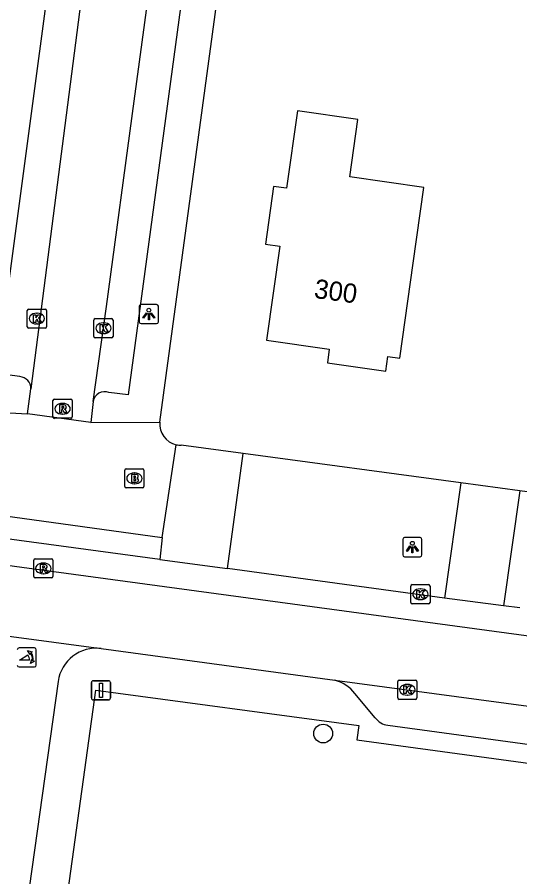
# Model space of a CAD drawing. Extents: x 161696 to 162377, y 380761 to 381673.
# Drawn here: x 161894.44 to 161920.64, y 380807.88 to 380852.72 of the extents above; entities that cross this region are included whole.
import ezdxf

# ---------------------------------------------------------------- set-up
doc = ezdxf.new("R2010")
doc.units = 0
for name, color, linetype in [('IMGEO_Boom', 7, 'Continuous'), ('IMGEO_Brandkraan', 7, 'Continuous'), ('IMGEO_Fietspad_gesloten', 7, 'Continuous'), ('IMGEO_Kolk', 7, 'Continuous'), ('IMGEO_Lichtpunt', 7, 'Continuous'), ('IMGEO_Pand', 7, 'Continuous'), ('IMGEO_Pand_nummerreeks', 7, 'Continuous'), ('IMGEO_Poller', 7, 'Continuous'), ('IMGEO_Rijbaan_lokaal_gesloten', 7, 'Continuous'), ('IMGEO_Rijbaan_lokaal_open', 7, 'Continuous'), ('IMGEO_Rioolput', 7, 'Continuous'), ('IMGEO_Verkeersbordpaal', 7, 'Continuous'), ('IMGEO_Voetpad_open', 7, 'Continuous')]:
    doc.layers.add(name, color=color, linetype=linetype)

msp = doc.modelspace()

# ---------------------------------------------------------------- linework, layer by layer
at = {"layer": 'IMGEO_Boom'}
msp.add_circle((161910.395, 380815.354), 0.489, dxfattribs=at)
at = {"layer": 'IMGEO_Brandkraan'}
for p, q in [((161900.053, 380828.238), (161900.053, 380829.09)), ((161900.128, 380829.164), (161900.98, 380829.164)), ((161900.541, 380828.944), (161900.566, 380828.944)), ((161901.054, 380829.09), (161901.054, 380828.238)), ((161900.564, 380828.384), (161900.539, 380828.384)), ((161900.98, 380828.164), (161900.128, 380828.164))]:
    msp.add_line(p, q, dxfattribs=at)
for points in [[(161900.053, 380828.238), (161900.053, 380829.09)], [(161900.128, 380829.164), (161900.98, 380829.164)], [(161900.401, 380828.864), (161900.401, 380828.464), (161900.614, 380828.464)], [(161900.632, 380828.864), (161900.401, 380828.864)], [(161900.58, 380828.783), (161900.526, 380828.783), (161900.526, 380828.707)], [(161901.054, 380829.09), (161901.054, 380828.238)], [(161900.526, 380828.707), (161900.579, 380828.707)], [(161900.588, 380828.631), (161900.526, 380828.631), (161900.526, 380828.55)], [(161900.526, 380828.55), (161900.588, 380828.55)], [(161900.98, 380828.164), (161900.128, 380828.164)]]:
    msp.add_lwpolyline(points, dxfattribs=at)
for centre, radius, start, end in [((161900.13, 380829.088), 0.0765, 91.552, 178.448), ((161900.13, 380829.088), 0.0765, 91.552, 178.448), ((161900.581, 380828.745), 0.0379, 267.8285, 90.9355), ((161900.636, 380828.719), 0.145, 59.4692, 91.5367), ((161900.661, 380828.766), 0.0922, 285.5137, 58.1501), ((161900.978, 380829.088), 0.0765, 1.552, 88.448), ((161900.978, 380829.088), 0.0765, 1.552, 88.448), ((161900.589, 380828.59), 0.0404, 269.8759, 90.5077), ((161900.62, 380828.715), 0.251, 268.6676, 293.5347), ((161900.666, 380828.574), 0.105, 301.3115, 78.989), ((161900.13, 380828.24), 0.0765, 181.552, 268.448), ((161900.13, 380828.24), 0.0765, 181.552, 268.448), ((161900.978, 380828.24), 0.0765, 271.552, 358.448), ((161900.978, 380828.24), 0.0765, 271.552, 358.448)]:
    msp.add_arc(centre, radius, start, end, dxfattribs=at)
for centre, major_axis, ratio, start_param, end_param in [((161900.54, 380828.664), (-0.387, 0.002), 0.722429, 4.712389, 7.853982), ((161900.565, 380828.664), (-0.39, 0.002), 0.717154, 1.570796, 4.712389)]:
    msp.add_ellipse(centre, major_axis=major_axis, ratio=ratio, start_param=start_param, end_param=end_param, dxfattribs=at)
at = {"layer": 'IMGEO_Fietspad_gesloten'}
msp.add_lwpolyline([(161896.578, 380818.072), (161894.654, 380804.322)], dxfattribs=at)
msp.add_arc((161898.586, 380817.781), 2.029, 83.3127, 171.7553, dxfattribs=at)
at = {"layer": 'IMGEO_Kolk'}
for p, q in [((161894.969, 380836.57), (161894.969, 380837.422)), ((161895.044, 380837.496), (161895.896, 380837.496)), ((161895.457, 380837.276), (161895.482, 380837.276)), ((161895.97, 380837.422), (161895.97, 380836.57)), ((161898.442, 380836.068), (161898.442, 380836.92)), ((161898.517, 380836.994), (161899.369, 380836.994)), ((161899.443, 380836.92), (161899.443, 380836.068)), ((161895.896, 380836.496), (161895.044, 380836.496)), ((161895.48, 380836.716), (161895.455, 380836.716)), ((161898.93, 380836.774), (161898.955, 380836.774)), ((161899.369, 380835.994), (161898.517, 380835.994)), ((161898.953, 380836.214), (161898.928, 380836.214)), ((161914.963, 380822.195), (161914.963, 380823.047)), ((161915.038, 380823.121), (161915.89, 380823.121)), ((161915.964, 380823.047), (161915.964, 380822.195)), ((161915.451, 380822.901), (161915.476, 380822.901)), ((161915.89, 380822.121), (161915.038, 380822.121)), ((161915.474, 380822.341), (161915.449, 380822.341)), ((161914.28, 380817.21), (161914.28, 380818.062)), ((161914.355, 380818.136), (161915.207, 380818.136)), ((161915.281, 380818.062), (161915.281, 380817.21)), ((161914.768, 380817.916), (161914.793, 380817.916)), ((161915.207, 380817.136), (161914.355, 380817.136)), ((161914.791, 380817.356), (161914.766, 380817.356))]:
    msp.add_line(p, q, dxfattribs=at)
for points in [[(161894.969, 380836.57), (161894.969, 380837.422)], [(161895.044, 380837.496), (161895.896, 380837.496)], [(161895.97, 380837.422), (161895.97, 380836.57)], [(161895.29, 380837.196), (161895.413, 380837.196), (161895.413, 380837.045), (161895.543, 380837.196), (161895.707, 380837.196), (161895.561, 380837.045), (161895.714, 380836.796), (161895.562, 380836.796), (161895.477, 380836.96), (161895.413, 380836.893), (161895.413, 380836.796), (161895.29, 380836.796), (161895.29, 380837.196)], [(161898.442, 380836.068), (161898.442, 380836.92)], [(161898.517, 380836.994), (161899.369, 380836.994)], [(161899.443, 380836.92), (161899.443, 380836.068)], [(161895.896, 380836.496), (161895.044, 380836.496)], [(161898.763, 380836.694), (161898.886, 380836.694), (161898.886, 380836.543), (161899.016, 380836.694), (161899.18, 380836.694), (161899.034, 380836.543), (161899.187, 380836.294), (161899.035, 380836.294), (161898.95, 380836.458), (161898.886, 380836.391), (161898.886, 380836.294), (161898.763, 380836.294), (161898.763, 380836.694)], [(161899.369, 380835.994), (161898.517, 380835.994)], [(161914.963, 380822.195), (161914.963, 380823.047)], [(161915.038, 380823.121), (161915.89, 380823.121)], [(161915.964, 380823.047), (161915.964, 380822.195)], [(161915.284, 380822.821), (161915.407, 380822.821), (161915.407, 380822.67), (161915.537, 380822.821), (161915.701, 380822.821), (161915.555, 380822.67), (161915.708, 380822.421), (161915.556, 380822.421), (161915.471, 380822.585), (161915.407, 380822.518), (161915.407, 380822.421), (161915.284, 380822.421), (161915.284, 380822.821)], [(161915.89, 380822.121), (161915.038, 380822.121)], [(161914.28, 380817.21), (161914.28, 380818.062)], [(161914.355, 380818.136), (161915.207, 380818.136)], [(161915.281, 380818.062), (161915.281, 380817.21)], [(161914.601, 380817.836), (161914.724, 380817.836), (161914.724, 380817.685), (161914.854, 380817.836), (161915.018, 380817.836), (161914.872, 380817.685), (161915.025, 380817.436), (161914.873, 380817.436), (161914.788, 380817.6), (161914.724, 380817.533), (161914.724, 380817.436), (161914.601, 380817.436), (161914.601, 380817.836)], [(161915.207, 380817.136), (161914.355, 380817.136)]]:
    msp.add_lwpolyline(points, dxfattribs=at)
for centre, start, end in [((161895.046, 380837.42), 91.552, 178.448), ((161895.046, 380837.42), 91.552, 178.448), ((161895.894, 380837.42), 1.552, 88.448), ((161895.894, 380837.42), 1.552, 88.448), ((161898.519, 380836.918), 91.552, 178.448), ((161898.519, 380836.918), 91.552, 178.448), ((161899.367, 380836.918), 1.552, 88.448), ((161899.367, 380836.918), 1.552, 88.448), ((161895.046, 380836.572), 181.552, 268.448), ((161895.046, 380836.572), 181.552, 268.448), ((161895.894, 380836.572), 271.552, 358.448), ((161895.894, 380836.572), 271.552, 358.448), ((161898.519, 380836.07), 181.552, 268.448), ((161898.519, 380836.07), 181.552, 268.448), ((161899.367, 380836.07), 271.552, 358.448), ((161899.367, 380836.07), 271.552, 358.448), ((161915.04, 380823.045), 91.552, 178.448), ((161915.04, 380823.045), 91.552, 178.448), ((161915.888, 380823.045), 1.552, 88.448), ((161915.888, 380823.045), 1.552, 88.448), ((161915.04, 380822.197), 181.552, 268.448), ((161915.04, 380822.197), 181.552, 268.448), ((161915.888, 380822.197), 271.552, 358.448), ((161915.888, 380822.197), 271.552, 358.448), ((161914.357, 380818.06), 91.552, 178.448), ((161914.357, 380818.06), 91.552, 178.448), ((161915.205, 380818.06), 1.552, 88.448), ((161915.205, 380818.06), 1.552, 88.448), ((161914.357, 380817.212), 181.552, 268.448), ((161914.357, 380817.212), 181.552, 268.448), ((161915.205, 380817.212), 271.552, 358.448), ((161915.205, 380817.212), 271.552, 358.448)]:
    msp.add_arc(centre, 0.0765, start, end, dxfattribs=at)
for centre, major_axis, ratio, start_param, end_param in [((161895.456, 380836.996), (-0.387, 0.002), 0.722429, 4.712389, 7.853982), ((161895.481, 380836.996), (-0.39, 0.002), 0.717154, 1.570796, 4.712389), ((161898.929, 380836.494), (-0.387, 0.002), 0.722429, 4.712389, 7.853982), ((161898.954, 380836.494), (-0.39, 0.002), 0.717154, 1.570796, 4.712389), ((161915.45, 380822.621), (-0.387, 0.002), 0.722429, 4.712389, 7.853982), ((161915.475, 380822.621), (-0.39, 0.002), 0.717154, 1.570796, 4.712389), ((161914.767, 380817.636), (-0.387, 0.002), 0.722429, 4.712389, 7.853982), ((161914.792, 380817.636), (-0.39, 0.002), 0.717154, 1.570796, 4.712389)]:
    msp.add_ellipse(centre, major_axis=major_axis, ratio=ratio, start_param=start_param, end_param=end_param, dxfattribs=at)
at = {"layer": 'IMGEO_Lichtpunt'}
for p, q in [((161901.712, 380837.734), (161900.904, 380837.734)), ((161901.712, 380837.734), (161900.904, 380837.734)), ((161900.81, 380837.639), (161900.81, 380836.832)), ((161900.81, 380837.639), (161900.81, 380836.832)), ((161901.806, 380836.832), (161901.806, 380837.639)), ((161901.806, 380836.832), (161901.806, 380837.639)), ((161900.904, 380836.738), (161901.712, 380836.738)), ((161900.904, 380836.738), (161901.712, 380836.738)), ((161914.545, 380825.479), (161914.545, 380824.672)), ((161914.545, 380825.479), (161914.545, 380824.672)), ((161915.447, 380825.574), (161914.639, 380825.574)), ((161915.447, 380825.574), (161914.639, 380825.574)), ((161915.541, 380824.672), (161915.541, 380825.479)), ((161915.541, 380824.672), (161915.541, 380825.479)), ((161914.639, 380824.578), (161915.447, 380824.578)), ((161914.639, 380824.578), (161915.447, 380824.578))]:
    msp.add_line(p, q, dxfattribs=at)
for points in [[(161901.184, 380837.303), (161901.223, 380837.275), (161901.035, 380837.013), (161900.997, 380837.04), (161901.184, 380837.303)], [(161901.396, 380837.275), (161901.434, 380837.302), (161901.621, 380837.04), (161901.582, 380837.012), (161901.396, 380837.275)], [(161901.286, 380837.255), (161901.333, 380837.255), (161901.333, 380836.933), (161901.286, 380836.933), (161901.286, 380837.255)], [(161914.919, 380825.143), (161914.958, 380825.115), (161914.77, 380824.853), (161914.732, 380824.88), (161914.919, 380825.143)], [(161915.021, 380825.095), (161915.068, 380825.095), (161915.068, 380824.773), (161915.021, 380824.773), (161915.021, 380825.095)], [(161915.131, 380825.115), (161915.169, 380825.142), (161915.356, 380824.88), (161915.317, 380824.852), (161915.131, 380825.115)]]:
    msp.add_lwpolyline(points, dxfattribs=at)
for centre in [(161901.309, 380837.437), (161915.044, 380825.277)]:
    msp.add_circle(centre, 0.0994, dxfattribs=at)
for centre, start, end in [((161900.904, 380837.639), 90, 180), ((161900.904, 380837.639), 90, 180), ((161901.712, 380837.639), 0, 90), ((161901.712, 380837.639), 0, 90), ((161900.904, 380836.832), 180, 270), ((161900.904, 380836.832), 180, 270), ((161901.712, 380836.832), 270, 0), ((161901.712, 380836.832), 270, 360), ((161914.639, 380825.479), 90, 180), ((161914.639, 380825.479), 90, 180), ((161915.447, 380825.479), 0, 90), ((161915.447, 380825.479), 0, 90), ((161914.639, 380824.672), 180, 270), ((161914.639, 380824.672), 180, 270), ((161915.447, 380824.672), 270, 0), ((161915.447, 380824.672), 270, 360)]:
    msp.add_arc(centre, 0.0946, start, end, dxfattribs=at)
at = {"layer": 'IMGEO_Pand'}
msp.add_lwpolyline([(161915.083, 380839.886), (161915.639, 380843.843), (161911.784, 380844.384), (161912.206, 380847.389), (161909.053, 380847.832), (161908.487, 380843.799), (161907.807, 380843.895), (161907.384, 380840.883), (161908.128, 380840.779), (161907.438, 380835.864), (161910.713, 380835.404), (161910.612, 380834.687), (161913.661, 380834.259), (161913.768, 380835.021), (161914.388, 380834.934), (161915.083, 380839.886)], dxfattribs=at)
at = {"layer": 'IMGEO_Poller'}
for p, q in [((161895.347, 380819.823), (161894.539, 380819.823)), ((161895.347, 380819.823), (161894.539, 380819.823)), ((161895.441, 380818.921), (161895.441, 380819.728)), ((161895.441, 380818.921), (161895.441, 380819.728)), ((161894.539, 380818.826), (161895.347, 380818.826)), ((161894.539, 380818.826), (161895.347, 380818.826))]:
    msp.add_line(p, q, dxfattribs=at)
for points in [[(161895.08, 380819.179), (161894.567, 380819.179), (161894.997, 380819.454)], [(161895.124, 380819.552), (161895.112, 380819.479), (161894.987, 380819.684)], [(161894.987, 380819.684), (161895.218, 380819.618), (161895.147, 380819.586)], [(161895.14, 380819.007), (161895.206, 380819.238), (161895.236, 380819.17)], [(161895.272, 380819.143), (161895.344, 380819.132), (161895.14, 380819.007)]]:
    msp.add_lwpolyline(points, dxfattribs=at)
for centre, radius, start, end in [((161894.539, 380819.728), 0.0946, 90, 180), ((161894.539, 380819.728), 0.0946, 90, 180), ((161895.347, 380819.728), 0.0946, 0, 90), ((161895.347, 380819.728), 0.0946, 0, 90), ((161894.752, 380819.229), 0.332, 351.3247, 42.4854), ((161894.766, 380819.239), 0.476, 351.7527, 41.1691), ((161894.766, 380819.239), 0.516, 349.3569, 42.2912), ((161894.539, 380818.921), 0.0946, 180, 270), ((161894.539, 380818.921), 0.0946, 180, 270), ((161895.347, 380818.921), 0.0946, 270, 0), ((161895.347, 380818.921), 0.0946, 270, 0)]:
    msp.add_arc(centre, radius, start, end, dxfattribs=at)
at = {"layer": 'IMGEO_Rijbaan_lokaal_gesloten'}
for points in [[(162234.771, 380780.432), (162229.289, 380780.178), (162226.418, 380780.403), (162192.055, 380785.129), (162178.941, 380786.895), (162173.589, 380787.538), (162153.114, 380788.982), (161814.137, 380834.931)], [(161901.873, 380824.428), (161889.378, 380826.116)], [(161901.873, 380824.428), (161905.409, 380823.96)], [(161916.716, 380822.41), (161905.409, 380823.96)], [(161919.794, 380822.011), (161916.716, 380822.41)], [(161920.649, 380821.91), (161919.794, 380822.011)], [(161891.404, 380820.778), (161898.822, 380819.796)], [(161898.822, 380819.796), (161910.997, 380818.145)], [(161910.997, 380818.145), (161940.127, 380814.227)]]:
    msp.add_lwpolyline(points, dxfattribs=at)
at = {"layer": 'IMGEO_Rijbaan_lokaal_open'}
for points in [[(161899.67, 380867.843), (161898.376, 380858.274), (161895.164, 380833.34)], [(161898.411, 380832.678), (161899.099, 380837.63), (161900.546, 380848.34), (161901.84, 380857.97), (161902.386, 380861.917)], [(161894.983, 380832.038), (161895.164, 380833.34)], [(161898.411, 380832.678), (161898.276, 380831.581)], [(161898.276, 380831.581), (161894.983, 380832.038)]]:
    msp.add_lwpolyline(points, dxfattribs=at)
at = {"layer": 'IMGEO_Rioolput'}
for p, q in [((161896.385, 380832.795), (161897.237, 380832.795)), ((161896.31, 380831.869), (161896.31, 380832.721)), ((161896.798, 380832.575), (161896.823, 380832.575)), ((161897.311, 380832.721), (161897.311, 380831.869)), ((161896.821, 380832.015), (161896.796, 380832.015)), ((161897.237, 380831.795), (161896.385, 380831.795)), ((161895.307, 380823.543), (161895.307, 380824.395)), ((161895.382, 380824.469), (161896.234, 380824.469)), ((161896.308, 380824.395), (161896.308, 380823.543)), ((161895.795, 380824.249), (161895.82, 380824.249)), ((161896.234, 380823.469), (161895.382, 380823.469)), ((161895.818, 380823.689), (161895.793, 380823.689))]:
    msp.add_line(p, q, dxfattribs=at)
for points in [[(161896.385, 380832.795), (161897.237, 380832.795)], [(161896.31, 380831.869), (161896.31, 380832.721)], [(161896.899, 380832.493), (161896.647, 380832.495), (161896.647, 380832.095)], [(161896.825, 380832.414), (161896.771, 380832.414), (161896.771, 380832.333)], [(161897.311, 380832.721), (161897.311, 380831.869)], [(161896.647, 380832.095), (161896.771, 380832.095), (161896.771, 380832.257), (161896.782, 380832.257)], [(161896.771, 380832.333), (161896.823, 380832.333)], [(161896.829, 380832.228), (161896.9, 380832.095), (161897.04, 380832.095), (161896.975, 380832.221)], [(161897.237, 380831.795), (161896.385, 380831.795)], [(161895.307, 380823.543), (161895.307, 380824.395)], [(161895.382, 380824.469), (161896.234, 380824.469)], [(161896.308, 380824.395), (161896.308, 380823.543)], [(161895.896, 380824.167), (161895.644, 380824.169), (161895.644, 380823.769)], [(161895.644, 380823.769), (161895.768, 380823.769), (161895.768, 380823.931), (161895.779, 380823.931)], [(161895.822, 380824.088), (161895.768, 380824.088), (161895.768, 380824.007)], [(161895.768, 380824.007), (161895.82, 380824.007)], [(161895.826, 380823.902), (161895.897, 380823.769), (161896.037, 380823.769), (161895.972, 380823.895)], [(161896.234, 380823.469), (161895.382, 380823.469)]]:
    msp.add_lwpolyline(points, dxfattribs=at)
for centre, radius, start, end in [((161896.387, 380832.719), 0.0765, 91.552, 178.448), ((161896.387, 380832.719), 0.0765, 91.552, 178.448), ((161897.235, 380832.719), 0.0765, 1.552, 88.448), ((161897.235, 380832.719), 0.0765, 1.552, 88.448), ((161896.807, 380832.522), 0.19, 274.7715, 282.9687), ((161896.831, 380832.318), 0.0964, 77.0061, 93.1865), ((161896.845, 380832.375), 0.0378, 276.6634, 79.6772), ((161896.898, 380832.383), 0.109, 350.3612, 89.416), ((161896.896, 380832.383), 0.112, 277.5842, 350.9817), ((161896.781, 380832.204), 0.0533, 26.0293, 88.6989), ((161896.88, 380832.168), 0.108, 29.5134, 73.7905), ((161896.387, 380831.871), 0.0765, 181.552, 268.448), ((161896.387, 380831.871), 0.0765, 181.552, 268.448), ((161897.235, 380831.871), 0.0765, 271.552, 358.448), ((161897.235, 380831.871), 0.0765, 271.552, 358.448), ((161895.384, 380824.393), 0.0765, 91.552, 178.448), ((161895.384, 380824.393), 0.0765, 91.552, 178.448), ((161896.232, 380824.393), 0.0765, 1.552, 88.448), ((161896.232, 380824.393), 0.0765, 1.552, 88.448), ((161895.778, 380823.878), 0.0533, 26.0293, 88.6989), ((161895.804, 380824.196), 0.19, 274.7715, 282.9687), ((161895.828, 380823.992), 0.0964, 77.0061, 93.1865), ((161895.842, 380824.049), 0.0378, 276.6634, 79.6772), ((161895.895, 380824.057), 0.109, 350.3612, 89.416), ((161895.893, 380824.057), 0.112, 277.5842, 350.9817), ((161895.877, 380823.842), 0.108, 29.5134, 73.7905), ((161895.384, 380823.545), 0.0765, 181.552, 268.448), ((161895.384, 380823.545), 0.0765, 181.552, 268.448), ((161896.232, 380823.545), 0.0765, 271.552, 358.448), ((161896.232, 380823.545), 0.0765, 271.552, 358.448)]:
    msp.add_arc(centre, radius, start, end, dxfattribs=at)
for centre, major_axis, ratio, start_param, end_param in [((161896.797, 380832.295), (-0.387, 0.002), 0.722429, 4.712389, 7.853982), ((161896.822, 380832.295), (-0.39, 0.002), 0.717154, 1.570796, 4.712389), ((161895.794, 380823.969), (-0.387, 0.002), 0.722429, 4.712389, 7.853982), ((161895.819, 380823.969), (-0.39, 0.002), 0.717154, 1.570796, 4.712389)]:
    msp.add_ellipse(centre, major_axis=major_axis, ratio=ratio, start_param=start_param, end_param=end_param, dxfattribs=at)
at = {"layer": 'IMGEO_Verkeersbordpaal'}
for p, q in [((161898.315, 380817.209), (161898.315, 380818.009)), ((161898.315, 380818.009), (161898.315, 380817.209)), ((161898.415, 380818.109), (161899.205, 380818.109)), ((161899.205, 380818.109), (161898.415, 380818.109)), ((161899.305, 380818.009), (161899.305, 380817.209)), ((161899.305, 380817.209), (161899.305, 380818.009)), ((161899.205, 380817.109), (161898.415, 380817.109)), ((161898.415, 380817.109), (161899.205, 380817.109))]:
    msp.add_line(p, q, dxfattribs=at)
msp.add_lwpolyline([(161898.735, 380817.984), (161898.885, 380817.984), (161898.885, 380817.234), (161898.735, 380817.234), (161898.735, 380817.984)], dxfattribs=at)
for centre, start, end in [((161898.415, 380818.009), 90, 180), ((161898.415, 380818.009), 90, 180), ((161899.205, 380818.009), 0, 90), ((161899.205, 380818.009), 360, 90), ((161898.415, 380817.209), 180, 270), ((161898.415, 380817.209), 180, 270), ((161899.205, 380817.209), 270, 0), ((161899.205, 380817.209), 270, 0)]:
    msp.add_arc(centre, 0.1, start, end, dxfattribs=at)
at = {"layer": 'IMGEO_Voetpad_open'}
for points in [[(161901.878, 380831.597), (161910.721, 380896.815)], [(161894.584, 380833.974), (161893.365, 380834.138), (161897.844, 380867.651), (161899.025, 380867.463), (161899.076, 380867.456), (161899.127, 380867.454), (161899.178, 380867.456), (161899.229, 380867.463), (161899.279, 380867.474), (161899.328, 380867.49), (161899.375, 380867.51), (161899.42, 380867.534), (161899.463, 380867.562), (161899.503, 380867.594), (161899.54, 380867.629), (161899.574, 380867.668), (161899.604, 380867.709), (161899.631, 380867.753), (161899.653, 380867.799), (161899.67, 380867.843)], [(161902.924, 380861.391), (161904.042, 380861.228), (161900.228, 380833.016), (161899.225, 380833.14)], [(161888.15, 380832.459), (161889.111, 380832.366), (161894.983, 380832.038)], [(161898.276, 380831.581), (161901.878, 380831.597)], [(161902.01, 380825.581), (161902.737, 380830.42)], [(161906.216, 380829.958), (161902.994, 380830.393)], [(161905.409, 380823.96), (161906.216, 380829.958)], [(161917.567, 380828.426), (161906.216, 380829.958)], [(161917.567, 380828.426), (161916.716, 380822.41)], [(161920.64, 380828.012), (161917.567, 380828.426)], [(161920.64, 380828.012), (161919.794, 380822.011)], [(161941.489, 380825.198), (161920.64, 380828.012)], [(161889.378, 380826.116), (161889.528, 380827.297), (161902.01, 380825.581)], [(161902.01, 380825.581), (161901.873, 380824.428)], [(161897.597, 380801.932), (161897.799, 380803.337), (161896.59, 380803.512), (161898.545, 380817.613), (161912.259, 380815.78), (161912.142, 380815.03), (161938.414, 380811.451), (161938.529, 380812.215), (161940.112, 380812.007), (161940.415, 380814.186)], [(161913.112, 380816.175), (161912.052, 380817.45)], [(161938.64, 380813.802), (161937.361, 380812.86), (161936.613, 380812.668), (161913.76, 380815.782)]]:
    msp.add_lwpolyline(points, dxfattribs=at)
for centre, radius, start, end in [((161894.503, 380833.318), 0.661, 1.9268, 82.9794), ((161898.998, 380832.592), 0.593, 67.4605, 171.6952), ((161902.979, 380831.498), 1.105, 174.8847, 257.3609), ((161902.981, 380831.508), 1.115, 257.3485, 270.6567), ((161910.363, 380816.035), 2.203, 39.9624, 73.2864), ((161913.91, 380816.761), 0.99, 216.2639, 261.264)]:
    msp.add_arc(centre, radius, start, end, dxfattribs=at)

# ---------------------------------------------------------------- texts
at = {"layer": 'IMGEO_Pand_nummerreeks'}
msp.add_text('300', height=1, rotation=352.3784, dxfattribs=at).set_placement((161909.884, 380838.079))

doc.saveas('drawing.dxf')
